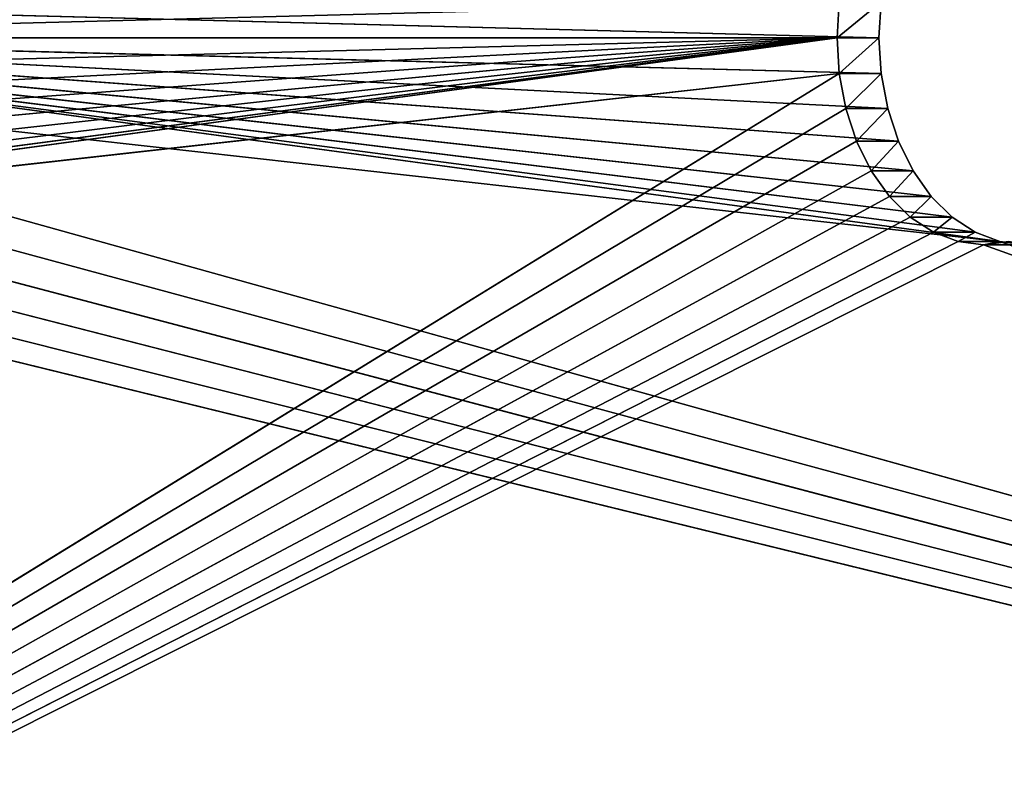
# Model space of a CAD drawing. Extents: x 0 to 30, y 0 to 8.
# Tile 436 of 537: x 19 to 20.6, y 1.3 to 2.5. Entities that reach past the tile are written whole.
import ezdxf

# ---------------------------------------------------------------- set-up
doc = ezdxf.new("R2010")
doc.units = 0
doc.header["$LTSCALE"] = 2.54
doc.layers.get('0').update_dxf_attribs({"color": 13, "linetype": 'CONTINUOUS'})

# ---------------------------------------------------------------- blocks, each defined once
blk = doc.blocks.new('PO____KA___AZIENKOWA_NAROZ')
at = {"color": 0}
for p, q in [((18.0052, 2.5082, 12.0534), (20.3424, 2.569, 9.7162)), ((18.0052, 2.5082, 12.0534), (20.3424, 2.569, 9.7162)), ((20.4094, 2.5082, 9.7906), (18.0722, 2.569, 12.1278)), ((20.4094, 2.5082, 9.7906), (18.0722, 2.569, 12.1278)), ((20.3424, 2.569, 9.7162), (20.3387, 2.5082, 9.7199)), ((20.4131, 2.569, 9.7869), (20.3387, 2.5082, 9.7199)), ((20.3424, 2.569, 9.7162), (20.3387, 2.5082, 9.7199)), ((20.4131, 2.569, 9.7869), (20.3387, 2.5082, 9.7199)), ((20.4094, 2.5082, 9.7906), (20.4131, 2.569, 9.7869)), ((20.4094, 2.5082, 9.7906), (20.4131, 2.569, 9.7869)), ((17.8007, 2.1636, 12.2579), (20.3387, 2.5082, 9.7199)), ((17.8007, 2.1636, 12.2579), (20.3387, 2.5082, 9.7199)), ((17.8424, 2.1793, 12.2162), (20.3387, 2.5082, 9.7199)), ((17.8424, 2.1793, 12.2162), (20.3387, 2.5082, 9.7199)), ((20.3387, 2.5082, 9.7199), (17.8815, 2.2051, 12.1771)), ((20.3387, 2.5082, 9.7199), (17.8815, 2.2051, 12.1771)), ((17.9168, 2.2401, 12.1418), (20.3387, 2.5082, 9.7199)), ((17.9168, 2.2401, 12.1418), (20.3387, 2.5082, 9.7199)), ((17.9473, 2.2833, 12.1113), (20.3387, 2.5082, 9.7199)), ((17.9473, 2.2833, 12.1113), (20.3387, 2.5082, 9.7199)), ((17.972, 2.3332, 12.0865), (20.3387, 2.5082, 9.7199)), ((17.972, 2.3332, 12.0865), (20.3387, 2.5082, 9.7199)), ((17.9903, 2.3885, 12.0683), (20.3387, 2.5082, 9.7199)), ((17.9903, 2.3885, 12.0683), (20.3387, 2.5082, 9.7199)), ((18.0014, 2.4475, 12.0571), (20.3387, 2.5082, 9.7199)), ((18.0014, 2.4475, 12.0571), (20.3387, 2.5082, 9.7199)), ((18.0052, 2.5082, 12.0534), (20.3387, 2.5082, 9.7199)), ((18.0052, 2.5082, 12.0534), (20.3387, 2.5082, 9.7199)), ((20.5722, 2.1793, 9.6278), (18.0759, 2.5082, 12.1241)), ((18.0759, 2.5082, 12.1241), (20.6139, 2.1636, 9.5861)), ((20.5722, 2.1793, 9.6278), (18.0759, 2.5082, 12.1241)), ((20.5331, 2.2051, 9.6669), (18.0759, 2.5082, 12.1241)), ((20.5331, 2.2051, 9.6669), (18.0759, 2.5082, 12.1241)), ((20.4978, 2.2401, 9.7022), (18.0759, 2.5082, 12.1241)), ((20.4673, 2.2833, 9.7327), (18.0759, 2.5082, 12.1241)), ((20.4978, 2.2401, 9.7022), (18.0759, 2.5082, 12.1241)), ((20.4673, 2.2833, 9.7327), (18.0759, 2.5082, 12.1241)), ((20.4425, 2.3332, 9.7575), (18.0759, 2.5082, 12.1241)), ((20.4425, 2.3332, 9.7575), (18.0759, 2.5082, 12.1241)), ((20.4243, 2.3885, 9.7757), (18.0759, 2.5082, 12.1241)), ((18.0759, 2.5082, 12.1241), (20.6139, 2.1636, 9.5861)), ((20.4131, 2.4475, 9.7869), (18.0759, 2.5082, 12.1241)), ((20.4243, 2.3885, 9.7757), (18.0759, 2.5082, 12.1241)), ((20.4131, 2.4475, 9.7869), (18.0759, 2.5082, 12.1241)), ((20.4094, 2.5082, 9.7906), (18.0759, 2.5082, 12.1241)), ((20.4094, 2.5082, 9.7906), (18.0759, 2.5082, 12.1241)), ((20.3387, 2.5082, 9.7199), (20.3424, 2.4475, 9.7162)), ((20.4094, 2.5082, 9.7906), (20.3387, 2.5082, 9.7199)), ((20.4094, 2.5082, 9.7906), (20.3387, 2.5082, 9.7199)), ((20.3387, 2.5082, 9.7199), (20.3424, 2.4475, 9.7162)), ((20.4094, 2.5082, 9.7906), (20.3424, 2.4475, 9.7162)), ((20.4094, 2.5082, 9.7906), (20.3424, 2.4475, 9.7162)), ((20.4131, 2.4475, 9.7869), (20.4094, 2.5082, 9.7906)), ((20.4131, 2.4475, 9.7869), (20.4094, 2.5082, 9.7906)), ((16.6971, 0.2082, 13.3615), (20.3424, 2.4475, 9.7162)), ((16.6971, 0.2082, 13.3615), (20.3424, 2.4475, 9.7162)), ((17.7577, 2.1582, 12.3009), (20.3424, 2.4475, 9.7162)), ((17.7577, 2.1582, 12.3009), (20.3424, 2.4475, 9.7162)), ((17.8007, 2.1636, 12.2579), (20.3424, 2.4475, 9.7162)), ((17.8007, 2.1636, 12.2579), (20.3424, 2.4475, 9.7162)), ((26.1109, 0.2082, 4.0891), (18.0722, 2.4475, 12.1278)), ((20.6139, 2.1636, 9.5861), (18.0722, 2.4475, 12.1278)), ((26.1109, 0.2082, 4.0891), (18.0722, 2.4475, 12.1278)), ((20.6139, 2.1636, 9.5861), (18.0722, 2.4475, 12.1278)), ((20.3424, 2.4475, 9.7162), (20.3536, 2.3885, 9.705)), ((20.4131, 2.4475, 9.7869), (20.3424, 2.4475, 9.7162)), ((20.4131, 2.4475, 9.7869), (20.3424, 2.4475, 9.7162)), ((20.3424, 2.4475, 9.7162), (20.3536, 2.3885, 9.705)), ((20.4131, 2.4475, 9.7869), (20.3536, 2.3885, 9.705)), ((20.4131, 2.4475, 9.7869), (20.3536, 2.3885, 9.705)), ((20.4243, 2.3885, 9.7757), (20.4131, 2.4475, 9.7869)), ((20.4243, 2.3885, 9.7757), (20.4131, 2.4475, 9.7869)), ((20.3536, 2.3885, 9.705), (16.6971, 0.2082, 13.3615)), ((20.3536, 2.3885, 9.705), (16.6971, 0.2082, 13.3615)), ((18.061, 2.3885, 12.139), (26.1109, 0.2082, 4.0891)), ((18.061, 2.3885, 12.139), (26.1109, 0.2082, 4.0891)), ((20.3536, 2.3885, 9.705), (20.3718, 2.3332, 9.6868)), ((20.4243, 2.3885, 9.7757), (20.3536, 2.3885, 9.705)), ((20.4243, 2.3885, 9.7757), (20.3536, 2.3885, 9.705)), ((20.3536, 2.3885, 9.705), (20.3718, 2.3332, 9.6868)), ((20.4243, 2.3885, 9.7757), (20.3718, 2.3332, 9.6868)), ((20.4243, 2.3885, 9.7757), (20.3718, 2.3332, 9.6868)), ((20.4425, 2.3332, 9.7575), (20.4243, 2.3885, 9.7757)), ((20.4425, 2.3332, 9.7575), (20.4243, 2.3885, 9.7757)), ((20.3718, 2.3332, 9.6868), (16.6971, 0.2082, 13.3615)), ((20.3718, 2.3332, 9.6868), (16.6971, 0.2082, 13.3615)), ((18.0428, 2.3332, 12.1572), (26.1109, 0.2082, 4.0891)), ((18.0428, 2.3332, 12.1572), (26.1109, 0.2082, 4.0891)), ((20.3718, 2.3332, 9.6868), (20.3966, 2.2833, 9.662)), ((20.4425, 2.3332, 9.7575), (20.3718, 2.3332, 9.6868)), ((20.4425, 2.3332, 9.7575), (20.3718, 2.3332, 9.6868)), ((20.3718, 2.3332, 9.6868), (20.3966, 2.2833, 9.662)), ((20.4425, 2.3332, 9.7575), (20.3966, 2.2833, 9.662)), ((20.4425, 2.3332, 9.7575), (20.3966, 2.2833, 9.662)), ((20.4673, 2.2833, 9.7327), (20.4425, 2.3332, 9.7575)), ((20.4673, 2.2833, 9.7327), (20.4425, 2.3332, 9.7575)), ((20.3966, 2.2833, 9.662), (16.6971, 0.2082, 13.3615)), ((20.3966, 2.2833, 9.662), (16.6971, 0.2082, 13.3615)), ((18.018, 2.2833, 12.182), (26.1109, 0.2082, 4.0891)), ((18.018, 2.2833, 12.182), (26.1109, 0.2082, 4.0891)), ((20.3966, 2.2833, 9.662), (20.4271, 2.2401, 9.6315)), ((20.4673, 2.2833, 9.7327), (20.3966, 2.2833, 9.662)), ((20.4673, 2.2833, 9.7327), (20.3966, 2.2833, 9.662)), ((20.3966, 2.2833, 9.662), (20.4271, 2.2401, 9.6315)), ((20.4673, 2.2833, 9.7327), (20.4271, 2.2401, 9.6315)), ((20.4673, 2.2833, 9.7327), (20.4271, 2.2401, 9.6315)), ((20.4978, 2.2401, 9.7022), (20.4673, 2.2833, 9.7327)), ((20.4978, 2.2401, 9.7022), (20.4673, 2.2833, 9.7327)), ((20.4271, 2.2401, 9.6315), (16.6971, 0.2082, 13.3615)), ((20.4271, 2.2401, 9.6315), (16.6971, 0.2082, 13.3615)), ((17.9875, 2.2401, 12.2125), (26.1109, 0.2082, 4.0891)), ((17.9875, 2.2401, 12.2125), (26.1109, 0.2082, 4.0891)), ((20.4271, 2.2401, 9.6315), (20.4624, 2.2051, 9.5962)), ((20.4978, 2.2401, 9.7022), (20.4271, 2.2401, 9.6315)), ((20.4978, 2.2401, 9.7022), (20.4271, 2.2401, 9.6315)), ((20.4271, 2.2401, 9.6315), (20.4624, 2.2051, 9.5962)), ((20.4978, 2.2401, 9.7022), (20.4624, 2.2051, 9.5962)), ((20.4978, 2.2401, 9.7022), (20.4624, 2.2051, 9.5962)), ((20.5331, 2.2051, 9.6669), (20.4978, 2.2401, 9.7022)), ((20.5331, 2.2051, 9.6669), (20.4978, 2.2401, 9.7022)), ((20.4624, 2.2051, 9.5962), (16.6971, 0.2082, 13.3615)), ((20.4624, 2.2051, 9.5962), (16.6971, 0.2082, 13.3615)), ((17.9522, 2.2051, 12.2478), (26.1109, 0.2082, 4.0891)), ((17.9522, 2.2051, 12.2478), (26.1109, 0.2082, 4.0891)), ((20.4624, 2.2051, 9.5962), (20.5015, 2.1793, 9.5571)), ((20.5331, 2.2051, 9.6669), (20.4624, 2.2051, 9.5962)), ((20.5331, 2.2051, 9.6669), (20.4624, 2.2051, 9.5962)), ((20.4624, 2.2051, 9.5962), (20.5015, 2.1793, 9.5571)), ((20.5331, 2.2051, 9.6669), (20.5015, 2.1793, 9.5571)), ((20.5331, 2.2051, 9.6669), (20.5015, 2.1793, 9.5571)), ((20.5722, 2.1793, 9.6278), (20.5331, 2.2051, 9.6669)), ((20.5722, 2.1793, 9.6278), (20.5331, 2.2051, 9.6669)), ((20.5015, 2.1793, 9.5571), (16.6971, 0.2082, 13.3615)), ((20.5015, 2.1793, 9.5571), (16.6971, 0.2082, 13.3615)), ((20.5015, 2.1793, 9.5571), (20.5432, 2.1636, 9.5154)), ((20.5722, 2.1793, 9.6278), (20.5015, 2.1793, 9.5571)), ((20.5722, 2.1793, 9.6278), (20.5015, 2.1793, 9.5571)), ((20.5015, 2.1793, 9.5571), (20.5432, 2.1636, 9.5154)), ((20.5722, 2.1793, 9.6278), (20.5432, 2.1636, 9.5154)), ((20.5722, 2.1793, 9.6278), (20.5432, 2.1636, 9.5154)), ((20.6139, 2.1636, 9.5861), (20.5722, 2.1793, 9.6278)), ((20.6139, 2.1636, 9.5861), (20.5722, 2.1793, 9.6278)), ((20.5432, 2.1636, 9.5154), (16.6971, 0.2082, 13.3615)), ((20.5432, 2.1636, 9.5154), (16.6971, 0.2082, 13.3615)), ((20.5861, 2.1582, 9.4724), (16.6971, 0.2082, 13.3615)), ((20.5861, 2.1582, 9.4724), (16.6971, 0.2082, 13.3615)), ((20.5432, 2.1636, 9.5154), (20.5861, 2.1582, 9.4724)), ((20.6139, 2.1636, 9.5861), (20.5432, 2.1636, 9.5154)), ((20.6139, 2.1636, 9.5861), (20.5432, 2.1636, 9.5154)), ((20.5432, 2.1636, 9.5154), (20.5861, 2.1582, 9.4724)), ((20.5861, 2.1582, 9.4724), (20.6291, 2.1636, 9.4295)), ((20.6139, 2.1636, 9.5861), (20.5861, 2.1582, 9.4724)), ((20.6139, 2.1636, 9.5861), (20.5861, 2.1582, 9.4724)), ((20.5861, 2.1582, 9.4724), (20.6291, 2.1636, 9.4295)), ((20.5861, 2.1582, 9.4724), (26.0402, 0.2082, 4.0184)), ((20.5861, 2.1582, 9.4724), (26.0402, 0.2082, 4.0184)), ((20.6569, 2.1582, 9.5431), (20.5861, 2.1582, 9.4724)), ((20.6569, 2.1582, 9.5431), (20.5861, 2.1582, 9.4724)), ((20.6569, 2.1582, 9.5431), (20.6139, 2.1636, 9.5861)), ((20.6139, 2.1636, 9.5861), (26.1109, 0.2082, 4.0891)), ((20.6139, 2.1636, 9.5861), (26.1109, 0.2082, 4.0891)), ((20.6569, 2.1582, 9.5431), (20.6139, 2.1636, 9.5861))]:
    blk.add_line(p, q, dxfattribs=at)
mesh = blk.add_polyface(dxfattribs=at)
corners = [(30, 0.2082), (0, 0.2082), (0.5, 8.0082)]
mesh.append_faces([[corners[k] for k in face] for face in [(0, 1, 2)]], dxfattribs={"color": 0})
mesh = blk.add_polyface(dxfattribs=at)
corners = [(29.5, 8.0082, 0.1), (0.5, 8.0082, 0.1), (0, 0.2082, 0.1)]
mesh.append_faces([[corners[k] for k in face] for face in [(0, 1, 2)]], dxfattribs={"color": 0})
mesh = blk.add_polyface(dxfattribs=at)
corners = [(30, 0.2082, 0.1), (29.5, 8.0082, 0.1), (0, 0.2082, 0.1)]
mesh.append_faces([[corners[k] for k in face] for face in [(0, 1, 2)]], dxfattribs={"color": 0})
mesh = blk.add_polyface(dxfattribs=at)
corners = [(30, 0.2082), (0.5, 8.0082), (29.5, 8.0082)]
mesh.append_faces([[corners[k] for k in face] for face in [(0, 1, 2)]], dxfattribs={"color": 0})
mesh = blk.add_polyface(dxfattribs=at)
corners = [(20.3424, 2.569, 9.7162), (18.0052, 2.5082, 12.0534), (18.0014, 2.569, 12.0571)]
mesh.append_faces([[corners[k] for k in face] for face in [(0, 1, 2)]], dxfattribs={"color": 0})
mesh = blk.add_polyface(dxfattribs=at)
corners = [(20.3424, 2.569, 9.7162), (20.3387, 2.5082, 9.7199), (18.0052, 2.5082, 12.0534)]
mesh.append_faces([[corners[k] for k in face] for face in [(0, 1, 2)]], dxfattribs={"color": 0})
mesh = blk.add_polyface(dxfattribs=at)
corners = [(20.4094, 2.5082, 9.7906), (18.0722, 2.569, 12.1278), (18.0759, 2.5082, 12.1241)]
mesh.append_faces([[corners[k] for k in face] for face in [(0, 1, 2)]], dxfattribs={"color": 0})
mesh = blk.add_polyface(dxfattribs=at)
corners = [(18.0722, 2.569, 12.1278), (20.4094, 2.5082, 9.7906), (20.4131, 2.569, 9.7869)]
mesh.append_faces([[corners[k] for k in face] for face in [(0, 1, 2)]], dxfattribs={"color": 0})
mesh = blk.add_polyface(dxfattribs=at)
corners = [(20.4131, 2.569, 9.7869), (20.3387, 2.5082, 9.7199), (20.3424, 2.569, 9.7162)]
mesh.append_faces([[corners[k] for k in face] for face in [(0, 1, 2)]], dxfattribs={"color": 0})
mesh = blk.add_polyface(dxfattribs=at)
corners = [(20.4131, 2.569, 9.7869), (20.4094, 2.5082, 9.7906), (20.3387, 2.5082, 9.7199)]
mesh.append_faces([[corners[k] for k in face] for face in [(0, 1, 2)]], dxfattribs={"color": 0})
mesh = blk.add_polyface(dxfattribs=at)
corners = [(20.3424, 2.4475, 9.7162), (17.8007, 2.1636, 12.2579), (20.3387, 2.5082, 9.7199)]
mesh.append_faces([[corners[k] for k in face] for face in [(0, 1, 2)]], dxfattribs={"color": 0})
mesh = blk.add_polyface(dxfattribs=at)
corners = [(20.3387, 2.5082, 9.7199), (17.8007, 2.1636, 12.2579), (17.8424, 2.1793, 12.2162)]
mesh.append_faces([[corners[k] for k in face] for face in [(0, 1, 2)]], dxfattribs={"color": 0})
mesh = blk.add_polyface(dxfattribs=at)
corners = [(20.3387, 2.5082, 9.7199), (17.8424, 2.1793, 12.2162), (17.8815, 2.2051, 12.1771)]
mesh.append_faces([[corners[k] for k in face] for face in [(0, 1, 2)]], dxfattribs={"color": 0})
mesh = blk.add_polyface(dxfattribs=at)
corners = [(20.3387, 2.5082, 9.7199), (17.8815, 2.2051, 12.1771), (17.9168, 2.2401, 12.1418)]
mesh.append_faces([[corners[k] for k in face] for face in [(0, 1, 2)]], dxfattribs={"color": 0})
mesh = blk.add_polyface(dxfattribs=at)
corners = [(20.3387, 2.5082, 9.7199), (17.9168, 2.2401, 12.1418), (17.9473, 2.2833, 12.1113)]
mesh.append_faces([[corners[k] for k in face] for face in [(0, 1, 2)]], dxfattribs={"color": 0})
mesh = blk.add_polyface(dxfattribs=at)
corners = [(20.3387, 2.5082, 9.7199), (17.9473, 2.2833, 12.1113), (17.972, 2.3332, 12.0865)]
mesh.append_faces([[corners[k] for k in face] for face in [(0, 1, 2)]], dxfattribs={"color": 0})
mesh = blk.add_polyface(dxfattribs=at)
corners = [(20.3387, 2.5082, 9.7199), (17.972, 2.3332, 12.0865), (17.9903, 2.3885, 12.0683)]
mesh.append_faces([[corners[k] for k in face] for face in [(0, 1, 2)]], dxfattribs={"color": 0})
mesh = blk.add_polyface(dxfattribs=at)
corners = [(20.3387, 2.5082, 9.7199), (17.9903, 2.3885, 12.0683), (18.0014, 2.4475, 12.0571)]
mesh.append_faces([[corners[k] for k in face] for face in [(0, 1, 2)]], dxfattribs={"color": 0})
mesh = blk.add_polyface(dxfattribs=at)
corners = [(20.3387, 2.5082, 9.7199), (18.0014, 2.4475, 12.0571), (18.0052, 2.5082, 12.0534)]
mesh.append_faces([[corners[k] for k in face] for face in [(0, 1, 2)]], dxfattribs={"color": 0})
mesh = blk.add_polyface(dxfattribs=at)
corners = [(18.0759, 2.5082, 12.1241), (18.0722, 2.4475, 12.1278), (20.6139, 2.1636, 9.5861)]
mesh.append_faces([[corners[k] for k in face] for face in [(0, 1, 2)]], dxfattribs={"color": 0})
mesh = blk.add_polyface(dxfattribs=at)
corners = [(18.0759, 2.5082, 12.1241), (20.6139, 2.1636, 9.5861), (20.5722, 2.1793, 9.6278)]
mesh.append_faces([[corners[k] for k in face] for face in [(0, 1, 2)]], dxfattribs={"color": 0})
mesh = blk.add_polyface(dxfattribs=at)
corners = [(20.5722, 2.1793, 9.6278), (20.5331, 2.2051, 9.6669), (18.0759, 2.5082, 12.1241)]
mesh.append_faces([[corners[k] for k in face] for face in [(0, 1, 2)]], dxfattribs={"color": 0})
mesh = blk.add_polyface(dxfattribs=at)
corners = [(18.0759, 2.5082, 12.1241), (20.5331, 2.2051, 9.6669), (20.4978, 2.2401, 9.7022)]
mesh.append_faces([[corners[k] for k in face] for face in [(0, 1, 2)]], dxfattribs={"color": 0})
mesh = blk.add_polyface(dxfattribs=at)
corners = [(18.0759, 2.5082, 12.1241), (20.4978, 2.2401, 9.7022), (20.4673, 2.2833, 9.7327)]
mesh.append_faces([[corners[k] for k in face] for face in [(0, 1, 2)]], dxfattribs={"color": 0})
mesh = blk.add_polyface(dxfattribs=at)
corners = [(20.4673, 2.2833, 9.7327), (20.4425, 2.3332, 9.7575), (18.0759, 2.5082, 12.1241)]
mesh.append_faces([[corners[k] for k in face] for face in [(0, 1, 2)]], dxfattribs={"color": 0})
mesh = blk.add_polyface(dxfattribs=at)
corners = [(18.0759, 2.5082, 12.1241), (20.4425, 2.3332, 9.7575), (20.4243, 2.3885, 9.7757)]
mesh.append_faces([[corners[k] for k in face] for face in [(0, 1, 2)]], dxfattribs={"color": 0})
mesh = blk.add_polyface(dxfattribs=at)
corners = [(18.0759, 2.5082, 12.1241), (20.4243, 2.3885, 9.7757), (20.4131, 2.4475, 9.7869)]
mesh.append_faces([[corners[k] for k in face] for face in [(0, 1, 2)]], dxfattribs={"color": 0})
mesh = blk.add_polyface(dxfattribs=at)
corners = [(20.4131, 2.4475, 9.7869), (20.4094, 2.5082, 9.7906), (18.0759, 2.5082, 12.1241)]
mesh.append_faces([[corners[k] for k in face] for face in [(0, 1, 2)]], dxfattribs={"color": 0})
mesh = blk.add_polyface(dxfattribs=at)
corners = [(20.4094, 2.5082, 9.7906), (20.3424, 2.4475, 9.7162), (20.3387, 2.5082, 9.7199)]
mesh.append_faces([[corners[k] for k in face] for face in [(0, 1, 2)]], dxfattribs={"color": 0})
mesh = blk.add_polyface(dxfattribs=at)
corners = [(20.4131, 2.4475, 9.7869), (20.3424, 2.4475, 9.7162), (20.4094, 2.5082, 9.7906)]
mesh.append_faces([[corners[k] for k in face] for face in [(0, 1, 2)]], dxfattribs={"color": 0})
mesh = blk.add_polyface(dxfattribs=at)
corners = [(20.3536, 2.3885, 9.705), (16.6971, 0.2082, 13.3615), (20.3424, 2.4475, 9.7162)]
mesh.append_faces([[corners[k] for k in face] for face in [(0, 1, 2)]], dxfattribs={"color": 0})
mesh = blk.add_polyface(dxfattribs=at)
corners = [(20.3424, 2.4475, 9.7162), (16.6971, 0.2082, 13.3615), (17.7577, 2.1582, 12.3009)]
mesh.append_faces([[corners[k] for k in face] for face in [(0, 1, 2)]], dxfattribs={"color": 0})
mesh = blk.add_polyface(dxfattribs=at)
corners = [(20.3424, 2.4475, 9.7162), (17.7577, 2.1582, 12.3009), (17.8007, 2.1636, 12.2579)]
mesh.append_faces([[corners[k] for k in face] for face in [(0, 1, 2)]], dxfattribs={"color": 0})
mesh = blk.add_polyface(dxfattribs=at)
corners = [(26.1109, 0.2082, 4.0891), (18.0722, 2.4475, 12.1278), (18.061, 2.3885, 12.139)]
mesh.append_faces([[corners[k] for k in face] for face in [(0, 1, 2)]], dxfattribs={"color": 0})
mesh = blk.add_polyface(dxfattribs=at)
corners = [(18.0722, 2.4475, 12.1278), (26.1109, 0.2082, 4.0891), (20.6139, 2.1636, 9.5861)]
mesh.append_faces([[corners[k] for k in face] for face in [(0, 1, 2)]], dxfattribs={"color": 0})
mesh = blk.add_polyface(dxfattribs=at)
corners = [(20.4131, 2.4475, 9.7869), (20.3536, 2.3885, 9.705), (20.3424, 2.4475, 9.7162)]
mesh.append_faces([[corners[k] for k in face] for face in [(0, 1, 2)]], dxfattribs={"color": 0})
mesh = blk.add_polyface(dxfattribs=at)
corners = [(20.4131, 2.4475, 9.7869), (20.4243, 2.3885, 9.7757), (20.3536, 2.3885, 9.705)]
mesh.append_faces([[corners[k] for k in face] for face in [(0, 1, 2)]], dxfattribs={"color": 0})
mesh = blk.add_polyface(dxfattribs=at)
corners = [(20.3536, 2.3885, 9.705), (20.3718, 2.3332, 9.6868), (16.6971, 0.2082, 13.3615)]
mesh.append_faces([[corners[k] for k in face] for face in [(0, 1, 2)]], dxfattribs={"color": 0})
mesh = blk.add_polyface(dxfattribs=at)
corners = [(18.061, 2.3885, 12.139), (18.0428, 2.3332, 12.1572), (26.1109, 0.2082, 4.0891)]
mesh.append_faces([[corners[k] for k in face] for face in [(0, 1, 2)]], dxfattribs={"color": 0})
mesh = blk.add_polyface(dxfattribs=at)
corners = [(20.4243, 2.3885, 9.7757), (20.3718, 2.3332, 9.6868), (20.3536, 2.3885, 9.705)]
mesh.append_faces([[corners[k] for k in face] for face in [(0, 1, 2)]], dxfattribs={"color": 0})
mesh = blk.add_polyface(dxfattribs=at)
corners = [(20.4425, 2.3332, 9.7575), (20.3718, 2.3332, 9.6868), (20.4243, 2.3885, 9.7757)]
mesh.append_faces([[corners[k] for k in face] for face in [(0, 1, 2)]], dxfattribs={"color": 0})
mesh = blk.add_polyface(dxfattribs=at)
corners = [(20.3966, 2.2833, 9.662), (16.6971, 0.2082, 13.3615), (20.3718, 2.3332, 9.6868)]
mesh.append_faces([[corners[k] for k in face] for face in [(0, 1, 2)]], dxfattribs={"color": 0})
mesh = blk.add_polyface(dxfattribs=at)
corners = [(18.0428, 2.3332, 12.1572), (18.018, 2.2833, 12.182), (26.1109, 0.2082, 4.0891)]
mesh.append_faces([[corners[k] for k in face] for face in [(0, 1, 2)]], dxfattribs={"color": 0})
mesh = blk.add_polyface(dxfattribs=at)
corners = [(20.4425, 2.3332, 9.7575), (20.3966, 2.2833, 9.662), (20.3718, 2.3332, 9.6868)]
mesh.append_faces([[corners[k] for k in face] for face in [(0, 1, 2)]], dxfattribs={"color": 0})
mesh = blk.add_polyface(dxfattribs=at)
corners = [(20.4673, 2.2833, 9.7327), (20.3966, 2.2833, 9.662), (20.4425, 2.3332, 9.7575)]
mesh.append_faces([[corners[k] for k in face] for face in [(0, 1, 2)]], dxfattribs={"color": 0})
mesh = blk.add_polyface(dxfattribs=at)
corners = [(20.4271, 2.2401, 9.6315), (16.6971, 0.2082, 13.3615), (20.3966, 2.2833, 9.662)]
mesh.append_faces([[corners[k] for k in face] for face in [(0, 1, 2)]], dxfattribs={"color": 0})
mesh = blk.add_polyface(dxfattribs=at)
corners = [(26.1109, 0.2082, 4.0891), (18.018, 2.2833, 12.182), (17.9875, 2.2401, 12.2125)]
mesh.append_faces([[corners[k] for k in face] for face in [(0, 1, 2)]], dxfattribs={"color": 0})
mesh = blk.add_polyface(dxfattribs=at)
corners = [(20.4673, 2.2833, 9.7327), (20.4271, 2.2401, 9.6315), (20.3966, 2.2833, 9.662)]
mesh.append_faces([[corners[k] for k in face] for face in [(0, 1, 2)]], dxfattribs={"color": 0})
mesh = blk.add_polyface(dxfattribs=at)
corners = [(20.4673, 2.2833, 9.7327), (20.4978, 2.2401, 9.7022), (20.4271, 2.2401, 9.6315)]
mesh.append_faces([[corners[k] for k in face] for face in [(0, 1, 2)]], dxfattribs={"color": 0})
mesh = blk.add_polyface(dxfattribs=at)
corners = [(20.4624, 2.2051, 9.5962), (16.6971, 0.2082, 13.3615), (20.4271, 2.2401, 9.6315)]
mesh.append_faces([[corners[k] for k in face] for face in [(0, 1, 2)]], dxfattribs={"color": 0})
mesh = blk.add_polyface(dxfattribs=at)
corners = [(26.1109, 0.2082, 4.0891), (17.9875, 2.2401, 12.2125), (17.9522, 2.2051, 12.2478)]
mesh.append_faces([[corners[k] for k in face] for face in [(0, 1, 2)]], dxfattribs={"color": 0})
mesh = blk.add_polyface(dxfattribs=at)
corners = [(20.4978, 2.2401, 9.7022), (20.4624, 2.2051, 9.5962), (20.4271, 2.2401, 9.6315)]
mesh.append_faces([[corners[k] for k in face] for face in [(0, 1, 2)]], dxfattribs={"color": 0})
mesh = blk.add_polyface(dxfattribs=at)
corners = [(20.4978, 2.2401, 9.7022), (20.5331, 2.2051, 9.6669), (20.4624, 2.2051, 9.5962)]
mesh.append_faces([[corners[k] for k in face] for face in [(0, 1, 2)]], dxfattribs={"color": 0})
mesh = blk.add_polyface(dxfattribs=at)
corners = [(20.5015, 2.1793, 9.5571), (16.6971, 0.2082, 13.3615), (20.4624, 2.2051, 9.5962)]
mesh.append_faces([[corners[k] for k in face] for face in [(0, 1, 2)]], dxfattribs={"color": 0})
mesh = blk.add_polyface(dxfattribs=at)
corners = [(26.1109, 0.2082, 4.0891), (17.9522, 2.2051, 12.2478), (16.7678, 0.2082, 13.4322)]
mesh.append_faces([[corners[k] for k in face] for face in [(0, 1, 2)]], dxfattribs={"color": 0})
mesh = blk.add_polyface(dxfattribs=at)
corners = [(20.5331, 2.2051, 9.6669), (20.5015, 2.1793, 9.5571), (20.4624, 2.2051, 9.5962)]
mesh.append_faces([[corners[k] for k in face] for face in [(0, 1, 2)]], dxfattribs={"color": 0})
mesh = blk.add_polyface(dxfattribs=at)
corners = [(20.5331, 2.2051, 9.6669), (20.5722, 2.1793, 9.6278), (20.5015, 2.1793, 9.5571)]
mesh.append_faces([[corners[k] for k in face] for face in [(0, 1, 2)]], dxfattribs={"color": 0})
mesh = blk.add_polyface(dxfattribs=at)
corners = [(20.5432, 2.1636, 9.5154), (16.6971, 0.2082, 13.3615), (20.5015, 2.1793, 9.5571)]
mesh.append_faces([[corners[k] for k in face] for face in [(0, 1, 2)]], dxfattribs={"color": 0})
mesh = blk.add_polyface(dxfattribs=at)
corners = [(20.5722, 2.1793, 9.6278), (20.5432, 2.1636, 9.5154), (20.5015, 2.1793, 9.5571)]
mesh.append_faces([[corners[k] for k in face] for face in [(0, 1, 2)]], dxfattribs={"color": 0})
mesh = blk.add_polyface(dxfattribs=at)
corners = [(20.5722, 2.1793, 9.6278), (20.6139, 2.1636, 9.5861), (20.5432, 2.1636, 9.5154)]
mesh.append_faces([[corners[k] for k in face] for face in [(0, 1, 2)]], dxfattribs={"color": 0})
mesh = blk.add_polyface(dxfattribs=at)
corners = [(20.5432, 2.1636, 9.5154), (20.5861, 2.1582, 9.4724), (16.6971, 0.2082, 13.3615)]
mesh.append_faces([[corners[k] for k in face] for face in [(0, 1, 2)]], dxfattribs={"color": 0})
mesh = blk.add_polyface(dxfattribs=at)
corners = [(26.0402, 0.2082, 4.0184), (16.6971, 0.2082, 13.3615), (20.5861, 2.1582, 9.4724)]
mesh.append_faces([[corners[k] for k in face] for face in [(0, 1, 2)]], dxfattribs={"color": 0})
mesh = blk.add_polyface(dxfattribs=at)
corners = [(20.6139, 2.1636, 9.5861), (20.5861, 2.1582, 9.4724), (20.5432, 2.1636, 9.5154)]
mesh.append_faces([[corners[k] for k in face] for face in [(0, 1, 2)]], dxfattribs={"color": 0})
mesh = blk.add_polyface(dxfattribs=at)
corners = [(26.0402, 0.2082, 4.0184), (20.5861, 2.1582, 9.4724), (20.6291, 2.1636, 9.4295)]
mesh.append_faces([[corners[k] for k in face] for face in [(0, 1, 2)]], dxfattribs={"color": 0})
mesh = blk.add_polyface(dxfattribs=at)
corners = [(20.6139, 2.1636, 9.5861), (20.6569, 2.1582, 9.5431), (20.5861, 2.1582, 9.4724)]
mesh.append_faces([[corners[k] for k in face] for face in [(0, 1, 2)]], dxfattribs={"color": 0})
mesh = blk.add_polyface(dxfattribs=at)
corners = [(20.6569, 2.1582, 9.5431), (20.6291, 2.1636, 9.4295), (20.5861, 2.1582, 9.4724)]
mesh.append_faces([[corners[k] for k in face] for face in [(0, 1, 2)]], dxfattribs={"color": 0})
mesh = blk.add_polyface(dxfattribs=at)
corners = [(20.6139, 2.1636, 9.5861), (26.1109, 0.2082, 4.0891), (20.6569, 2.1582, 9.5431)]
mesh.append_faces([[corners[k] for k in face] for face in [(0, 1, 2)]], dxfattribs={"color": 0})

msp = doc.modelspace()

# ---------------------------------------------------------------- block references
at = {"color": 0}
msp.add_blockref('PO____KA___AZIENKOWA_NAROZ', (0, 0), dxfattribs=at)

doc.saveas('drawing.dxf')
